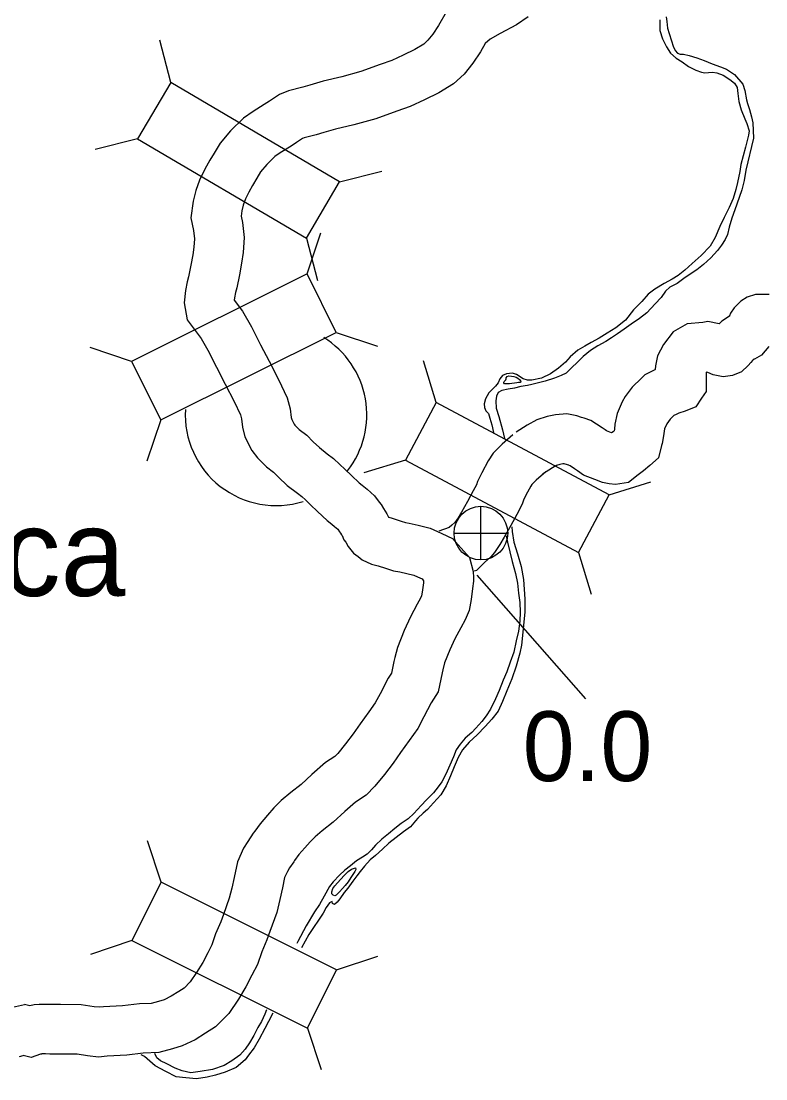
# Model space of a CAD drawing. Extents: x -939622 to -934245, y 1383184 to 1385301.
# Drawn here: x -935301.1 to -935287.57, y 1384100.27 to 1384119.49 of the extents above; entities that cross this region are included whole.
import ezdxf

# ---------------------------------------------------------------- set-up
doc = ezdxf.new("R2010")
doc.units = 0
for name, color, linetype in [('Level 10', 7, 'Continuous'), ('Level 20', 7, 'Continuous'), ('Level 24', 7, 'Continuous'), ('Level 25', 7, 'Continuous'), ('Level 26', 7, 'Continuous'), ('Level 9', 7, 'Continuous')]:
    doc.layers.add(name, color=color, linetype=linetype)

msp = doc.modelspace()

# ---------------------------------------------------------------- linework, layer by layer
at = {"layer": 'Level 10'}
for points in [[(-935293.376, 1384119.655), (-935293.516, 1384119.413), (-935293.618, 1384119.259), (-935293.709, 1384119.146), (-935293.783, 1384119.078), (-935293.946, 1384118.98), (-935294.157, 1384118.873), (-935294.365, 1384118.779), (-935294.577, 1384118.706), (-935294.928, 1384118.578), (-935295.273, 1384118.481), (-935295.611, 1384118.405), (-935295.855, 1384118.333), (-935295.983, 1384118.294), (-935296.239, 1384118.228), (-935296.405, 1384118.162), (-935296.589, 1384118.04), (-935296.683, 1384117.979), (-935296.886, 1384117.849), (-935297.06, 1384117.731), (-935297.293, 1384117.501), (-935297.486, 1384117.278), (-935297.594, 1384117.094), (-935297.67, 1384116.965), (-935297.764, 1384116.805), (-935297.858, 1384116.602), (-935297.923, 1384116.418), (-935297.976, 1384116.222), (-935298.014, 1384115.917), (-935297.969, 1384115.691), (-935297.951, 1384115.539), (-935297.96, 1384115.384), (-935297.981, 1384115.246), (-935298.017, 1384115.06), (-935298.061, 1384114.846), (-935298.084, 1384114.754), (-935298.114, 1384114.6), (-935298.14, 1384114.371), (-935298.082, 1384114.062), (-935297.831, 1384113.728), (-935297.707, 1384113.513), (-935297.552, 1384113.202), (-935297.394, 1384112.897), (-935297.23, 1384112.582), (-935297.116, 1384112.339), (-935297.098, 1384112.267), (-935297.075, 1384112.116), (-935297.032, 1384111.94), (-935296.905, 1384111.691), (-935296.804, 1384111.555), (-935296.64, 1384111.395), (-935296.513, 1384111.296), (-935296.422, 1384111.203), (-935296.264, 1384111.055), (-935296.079, 1384110.911), (-935296.002, 1384110.855), (-935295.933, 1384110.79), (-935295.842, 1384110.699), (-935295.712, 1384110.579), (-935295.541, 1384110.415), (-935295.457, 1384110.351), (-935295.403, 1384110.308), (-935295.348, 1384110.258), (-935295.315, 1384110.213), (-935295.295, 1384110.187), (-935295.276, 1384110.158), (-935295.267, 1384110.143), (-935295.233, 1384110.068), (-935295.201, 1384110.024), (-935295.159, 1384109.945), (-935295.062, 1384109.826), (-935294.973, 1384109.764), (-935294.902, 1384109.703), (-935294.732, 1384109.626), (-935294.611, 1384109.595), (-935294.479, 1384109.551), (-935294.332, 1384109.503), (-935294.217, 1384109.483), (-935294.091, 1384109.456), (-935293.967, 1384109.424), (-935293.9, 1384109.394), (-935293.815, 1384109.356)], [(-935291.884, 1384119.575), (-935292.096, 1384119.424), (-935292.398, 1384119.268), (-935292.574, 1384119.169), (-935292.666, 1384119.085), (-935292.751, 1384118.938), (-935292.891, 1384118.728), (-935293.049, 1384118.53), (-935293.241, 1384118.354), (-935293.511, 1384118.191), (-935293.769, 1384118.061), (-935294.031, 1384117.943), (-935294.275, 1384117.858), (-935294.652, 1384117.721), (-935295.052, 1384117.608), (-935295.385, 1384117.533), (-935295.598, 1384117.471), (-935295.74, 1384117.427), (-935295.959, 1384117.371), (-935295.985, 1384117.361), (-935296.096, 1384117.287), (-935296.196, 1384117.223), (-935296.39, 1384117.098), (-935296.487, 1384117.032), (-935296.635, 1384116.886), (-935296.751, 1384116.752), (-935296.819, 1384116.637), (-935296.894, 1384116.509), (-935296.965, 1384116.388), (-935297.024, 1384116.261), (-935297.063, 1384116.151), (-935297.091, 1384116.048), (-935297.103, 1384115.95), (-935297.079, 1384115.833), (-935297.047, 1384115.564), (-935297.065, 1384115.287), (-935297.094, 1384115.094), (-935297.134, 1384114.884), (-935297.183, 1384114.649), (-935297.204, 1384114.561), (-935297.224, 1384114.462), (-935297.228, 1384114.424), (-935297.079, 1384114.225), (-935296.913, 1384113.939), (-935296.75, 1384113.61), (-935296.595, 1384113.312), (-935296.423, 1384112.981), (-935296.265, 1384112.644), (-935296.214, 1384112.445), (-935296.191, 1384112.29), (-935296.182, 1384112.255), (-935296.137, 1384112.166), (-935296.126, 1384112.151), (-935296.047, 1384112.074), (-935295.911, 1384111.967), (-935295.794, 1384111.848), (-935295.679, 1384111.741), (-935295.536, 1384111.629), (-935295.423, 1384111.546), (-935295.307, 1384111.436), (-935295.22, 1384111.35), (-935295.094, 1384111.234), (-935294.956, 1384111.101), (-935294.903, 1384111.061), (-935294.814, 1384110.989), (-935294.678, 1384110.864), (-935294.593, 1384110.751), (-935294.559, 1384110.705), (-935294.514, 1384110.637), (-935294.455, 1384110.537), (-935294.424, 1384110.478), (-935294.42, 1384110.475), (-935294.357, 1384110.46), (-935294.196, 1384110.405), (-935294.116, 1384110.379), (-935294.046, 1384110.367), (-935293.884, 1384110.332), (-935293.668, 1384110.277), (-935293.532, 1384110.215), (-935293.458, 1384110.182), (-935293.259, 1384110.087)], [(-935287.506, 1384114.525), (-935287.579, 1384114.523), (-935287.627, 1384114.526), (-935287.754, 1384114.527), (-935287.909, 1384114.477), (-935288.023, 1384114.401), (-935288.144, 1384114.282), (-935288.209, 1384114.186), (-935288.226, 1384114.135), (-935288.228, 1384114.132), (-935288.366, 1384114.039), (-935288.417, 1384113.989), (-935288.62, 1384114.033), (-935288.713, 1384114.014), (-935288.997, 1384113.992), (-935289.25, 1384113.846), (-935289.426, 1384113.619), (-935289.534, 1384113.411), (-935289.572, 1384113.228), (-935289.576, 1384113.161), (-935289.586, 1384113.156), (-935289.769, 1384113.064), (-935289.884, 1384112.95), (-935289.944, 1384112.895), (-935289.996, 1384112.838), (-935290.126, 1384112.669), (-935290.178, 1384112.574), (-935290.27, 1384112.359), (-935290.311, 1384112.169), (-935290.318, 1384112.078), (-935290.324, 1384112.046), (-935290.342, 1384112.031), (-935290.37, 1384112.012), (-935290.463, 1384112.048), (-935290.489, 1384112.065), (-935290.54, 1384112.1), (-935290.643, 1384112.169), (-935290.749, 1384112.232), (-935290.869, 1384112.279), (-935290.917, 1384112.291), (-935291.002, 1384112.319), (-935291.183, 1384112.357), (-935291.392, 1384112.337), (-935291.54, 1384112.307), (-935291.731, 1384112.245), (-935291.903, 1384112.15), (-935292.107, 1384112.021)], [(-935287.511, 1384113.579), (-935287.644, 1384113.424), (-935287.773, 1384113.352), (-935287.78, 1384113.349), (-935287.795, 1384113.339), (-935287.81, 1384113.324), (-935287.842, 1384113.288), (-935287.886, 1384113.232), (-935288.01, 1384113.12), (-935288.172, 1384113.054), (-935288.345, 1384113.03), (-935288.523, 1384113.066), (-935288.622, 1384113.106), (-935288.65, 1384113.116), (-935288.651, 1384113.116), (-935288.654, 1384112.764), (-935288.736, 1384112.643), (-935288.842, 1384112.486), (-935289.036, 1384112.406), (-935289.146, 1384112.367), (-935289.198, 1384112.344), (-935289.237, 1384112.324), (-935289.261, 1384112.3), (-935289.304, 1384112.261), (-935289.306, 1384112.258), (-935289.369, 1384112.177), (-935289.409, 1384112.084), (-935289.418, 1384112.04), (-935289.425, 1384111.957), (-935289.452, 1384111.815), (-935289.462, 1384111.783), (-935289.519, 1384111.555), (-935289.675, 1384111.419), (-935289.79, 1384111.317), (-935289.89, 1384111.25), (-935290.064, 1384111.106), (-935290.299, 1384111.073), (-935290.414, 1384111.082), (-935290.538, 1384111.105), (-935290.675, 1384111.165), (-935290.879, 1384111.244), (-935290.991, 1384111.318), (-935291.047, 1384111.356), (-935291.123, 1384111.408), (-935291.142, 1384111.419), (-935291.147, 1384111.421), (-935291.171, 1384111.427), (-935291.235, 1384111.448), (-935291.259, 1384111.446), (-935291.31, 1384111.435), (-935291.371, 1384111.416), (-935291.445, 1384111.375), (-935291.627, 1384111.26)], [(-935292.166, 1384111.977), (-935292.361, 1384111.803), (-935292.52, 1384111.643), (-935292.614, 1384111.502), (-935292.728, 1384111.286), (-935292.806, 1384111.125), (-935292.825, 1384111.067), (-935292.885, 1384110.954), (-935292.989, 1384110.765), (-935293.1, 1384110.566), (-935293.16, 1384110.466), (-935293.217, 1384110.382), (-935293.271, 1384110.333), (-935293.32, 1384110.291), (-935293.324, 1384110.287), (-935293.51, 1384110.222)], [(-935291.568, 1384111.304), (-935291.741, 1384111.15), (-935291.818, 1384111.072), (-935291.84, 1384111.04), (-935291.926, 1384110.878), (-935291.97, 1384110.788), (-935291.994, 1384110.714), (-935292.092, 1384110.528), (-935292.201, 1384110.329), (-935292.321, 1384110.115), (-935292.401, 1384109.982), (-935292.5, 1384109.835), (-935292.565, 1384109.759), (-935292.678, 1384109.655), (-935292.707, 1384109.631), (-935292.824, 1384109.51), (-935292.866, 1384109.495)], [(-935293.259, 1384110.087), (-935292.955, 1384109.742), (-935292.886, 1384109.49), (-935292.88, 1384109.379), (-935292.88, 1384109.313), (-935292.896, 1384109.18), (-935292.921, 1384108.979), (-935292.957, 1384108.784), (-935293.032, 1384108.61), (-935293.111, 1384108.466), (-935293.218, 1384108.268), (-935293.309, 1384108.066), (-935293.404, 1384107.829), (-935293.437, 1384107.701), (-935293.45, 1384107.651), (-935293.524, 1384107.304), (-935293.648, 1384107.105), (-935293.781, 1384106.849), (-935293.894, 1384106.637), (-935294.046, 1384106.416), (-935294.204, 1384106.2), (-935294.338, 1384106.007), (-935294.496, 1384105.803), (-935294.67, 1384105.586), (-935294.83, 1384105.423), (-935295.027, 1384105.296), (-935295.219, 1384105.127), (-935295.431, 1384104.934), (-935295.63, 1384104.777), (-935295.759, 1384104.668), (-935295.849, 1384104.577), (-935295.947, 1384104.466), (-935296.052, 1384104.345), (-935296.13, 1384104.239), (-935296.147, 1384104.215), (-935296.221, 1384104.104), (-935296.26, 1384104.038), (-935296.312, 1384103.927), (-935296.351, 1384103.741), (-935296.397, 1384103.529), (-935296.456, 1384103.294), (-935296.578, 1384102.948), (-935296.634, 1384102.795), (-935296.725, 1384102.579), (-935296.807, 1384102.349), (-935296.906, 1384102.15), (-935297.015, 1384101.942), (-935297.152, 1384101.715), (-935297.328, 1384101.455), (-935297.568, 1384101.214), (-935297.75, 1384101.097), (-935297.94, 1384100.978), (-935298.172, 1384100.868), (-935298.347, 1384100.812), (-935298.595, 1384100.744), (-935298.882, 1384100.732), (-935299.178, 1384100.699), (-935299.535, 1384100.678), (-935299.691, 1384100.663), (-935299.896, 1384100.689), (-935300.082, 1384100.717)], [(-935293.815, 1384109.356), (-935293.786, 1384109.323), (-935293.79, 1384109.287), (-935293.81, 1384109.117), (-935293.824, 1384109.047), (-935293.841, 1384109.006), (-935293.901, 1384108.898), (-935294.026, 1384108.665), (-935294.137, 1384108.419), (-935294.261, 1384108.111), (-935294.309, 1384107.926), (-935294.327, 1384107.857), (-935294.372, 1384107.645), (-935294.43, 1384107.551), (-935294.577, 1384107.269), (-935294.664, 1384107.104), (-935294.78, 1384106.937), (-935294.937, 1384106.722), (-935295.064, 1384106.539), (-935295.203, 1384106.36), (-935295.343, 1384106.184), (-935295.401, 1384106.126), (-935295.571, 1384106.016), (-935295.82, 1384105.798), (-935296.013, 1384105.621), (-935296.199, 1384105.475), (-935296.372, 1384105.328), (-935296.506, 1384105.193), (-935296.625, 1384105.059), (-935296.757, 1384104.906), (-935296.854, 1384104.773), (-935296.885, 1384104.731), (-935296.982, 1384104.585), (-935297.057, 1384104.459), (-935297.171, 1384104.212), (-935297.231, 1384103.929), (-935297.273, 1384103.734), (-935297.319, 1384103.554), (-935297.424, 1384103.253), (-935297.472, 1384103.125), (-935297.565, 1384102.904), (-935297.636, 1384102.702), (-935297.707, 1384102.56), (-935297.799, 1384102.384), (-935297.911, 1384102.2), (-935298.026, 1384102.029), (-935298.137, 1384101.918), (-935298.232, 1384101.857), (-935298.373, 1384101.769), (-935298.503, 1384101.707), (-935298.604, 1384101.675), (-935298.735, 1384101.639), (-935298.95, 1384101.63), (-935299.255, 1384101.596), (-935299.605, 1384101.575), (-935299.677, 1384101.568), (-935299.772, 1384101.58), (-935300.011, 1384101.616)], [(-935301.258, 1384101.572), (-935301.04, 1384101.618)], [(-935300.011, 1384101.616), (-935300.383, 1384101.619), (-935300.431, 1384101.617), (-935300.486, 1384101.617), (-935300.553, 1384101.618), (-935300.633, 1384101.621), (-935300.71, 1384101.622), (-935300.773, 1384101.619), (-935300.863, 1384101.613), (-935300.942, 1384101.593), (-935301.04, 1384101.618)], [(-935301.127, 1384100.675), (-935301.06, 1384100.694)], [(-935300.082, 1384100.717), (-935300.363, 1384100.719), (-935300.41, 1384100.717), (-935300.493, 1384100.717), (-935300.577, 1384100.718), (-935300.658, 1384100.722), (-935300.689, 1384100.722), (-935300.722, 1384100.72), (-935300.722, 1384100.72), (-935300.728, 1384100.719), (-935300.748, 1384100.714), (-935300.916, 1384100.656), (-935301.06, 1384100.694)]]:
    msp.add_lwpolyline(points, dxfattribs=at)
at = {"layer": 'Level 20'}
for p, q in [((-935298.382, 1384118.38), (-935298.58, 1384119.147)), ((-935298.985, 1384117.356), (-935299.752, 1384117.158)), ((-935295.312, 1384116.57), (-935294.545, 1384116.768)), ((-935295.903, 1384114.898), (-935295.651, 1384115.649)), ((-935295.915, 1384115.547), (-935295.717, 1384114.78)), ((-935295.373, 1384113.834), (-935294.623, 1384113.583)), ((-935299.093, 1384113.31), (-935299.844, 1384113.562)), ((-935293.558, 1384112.562), (-935293.789, 1384113.319)), ((-935298.564, 1384112.246), (-935298.816, 1384111.495)), ((-935294.117, 1384111.513), (-935294.874, 1384111.282)), ((-935290.413, 1384110.886), (-935289.655, 1384111.117)), ((-935290.971, 1384109.837), (-935290.74, 1384109.08)), ((-935298.555, 1384103.844), (-935298.805, 1384104.595)), ((-935299.086, 1384102.781), (-935299.837, 1384102.531)), ((-935295.367, 1384102.25), (-935294.616, 1384102.5)), ((-935295.898, 1384101.187), (-935295.648, 1384100.436))]:
    msp.add_line(p, q, dxfattribs=at)
for points in [[(-935298.985, 1384117.356), (-935295.915, 1384115.547), (-935295.312, 1384116.57), (-935298.382, 1384118.38)], [(-935298.564, 1384112.246), (-935295.373, 1384113.834), (-935295.903, 1384114.898), (-935299.093, 1384113.31)], [(-935290.413, 1384110.886), (-935293.558, 1384112.562), (-935294.117, 1384111.513), (-935290.971, 1384109.837)], [(-935299.086, 1384102.781), (-935295.898, 1384101.187), (-935295.367, 1384102.25), (-935298.555, 1384103.844)]]:
    msp.add_lwpolyline(points, close=True, dxfattribs=at)
at = {"layer": 'Level 24'}
for start, end in [(321.9102, 58.351), (176.713, 287.4328)]:
    msp.add_arc((-935296.468, 1384112.339), 1.65, start, end, dxfattribs=at)
at = {"layer": 'Level 25'}
msp.add_line((-935292.818, 1384109.421), (-935290.846, 1384107.176), dxfattribs=at)
at = {"layer": 'Level 26'}
for p, q in [((-935292.745, 1384109.701), (-935292.745, 1384110.676)), ((-935293.232, 1384110.188), (-935292.257, 1384110.188))]:
    msp.add_line(p, q, dxfattribs=at)
msp.add_circle((-935292.745, 1384110.188), 0.487, dxfattribs=at)
at = {"layer": 'Level 9'}
for points in [[(-935289.496, 1384119.515), (-935289.494, 1384119.323), (-935289.445, 1384119.173), (-935289.375, 1384119.029), (-935289.299, 1384118.913), (-935289.199, 1384118.82), (-935289.088, 1384118.752), (-935288.976, 1384118.672), (-935288.838, 1384118.601), (-935288.738, 1384118.566), (-935288.675, 1384118.554), (-935288.609, 1384118.558), (-935288.537, 1384118.564), (-935288.459, 1384118.556), (-935288.345, 1384118.512), (-935288.222, 1384118.432), (-935288.137, 1384118.369), (-935288.091, 1384118.286), (-935288.079, 1384118.18), (-935288.056, 1384118.036), (-935288.019, 1384117.88), (-935287.952, 1384117.716), (-935287.912, 1384117.635), (-935287.869, 1384117.497), (-935287.881, 1384117.422), (-935287.939, 1384117.205), (-935288.02, 1384116.886), (-935288.04, 1384116.762), (-935288.083, 1384116.558), (-935288.112, 1384116.431), (-935288.162, 1384116.269), (-935288.236, 1384116.109), (-935288.327, 1384115.925), (-935288.401, 1384115.762), (-935288.489, 1384115.56), (-935288.581, 1384115.406), (-935288.744, 1384115.233), (-935288.905, 1384115.091), (-935289.039, 1384114.969), (-935289.158, 1384114.869), (-935289.268, 1384114.802), (-935289.414, 1384114.726), (-935289.585, 1384114.625), (-935289.704, 1384114.531), (-935289.823, 1384114.395), (-935289.971, 1384114.246), (-935290.12, 1384114.059), (-935290.295, 1384113.919), (-935290.45, 1384113.825), (-935290.594, 1384113.73), (-935290.74, 1384113.654), (-935290.859, 1384113.587), (-935290.985, 1384113.514), (-935291.121, 1384113.39), (-935291.211, 1384113.296), (-935291.333, 1384113.184), (-935291.479, 1384113.083), (-935291.646, 1384113.004), (-935291.817, 1384112.969), (-935291.901, 1384112.966), (-935291.979, 1384112.995), (-935292.099, 1384113.072), (-935292.171, 1384113.096), (-935292.282, 1384113.086)], [(-935289.379, 1384119.57), (-935289.369, 1384119.486), (-935289.354, 1384119.369), (-935289.323, 1384119.267), (-935289.283, 1384119.135), (-935289.252, 1384119.039), (-935289.215, 1384118.962), (-935289.17, 1384118.911), (-935289.122, 1384118.893), (-935289.062, 1384118.894), (-935288.96, 1384118.867), (-935288.821, 1384118.827), (-935288.689, 1384118.777), (-935288.545, 1384118.718), (-935288.394, 1384118.662), (-935288.283, 1384118.618), (-935288.138, 1384118.526), (-935287.984, 1384118.35), (-935287.95, 1384118.233), (-935287.919, 1384118.062), (-935287.9, 1384117.996), (-935287.863, 1384117.885), (-935287.829, 1384117.753), (-935287.807, 1384117.648), (-935287.79, 1384117.365), (-935287.929, 1384116.787), (-935287.961, 1384116.598), (-935288.004, 1384116.426), (-935288.051, 1384116.288), (-935288.133, 1384116.067), (-935288.186, 1384115.914), (-935288.236, 1384115.748), (-935288.267, 1384115.616), (-935288.309, 1384115.522), (-935288.371, 1384115.419), (-935288.448, 1384115.326), (-935288.567, 1384115.189), (-935288.698, 1384115.068), (-935288.823, 1384114.971), (-935288.942, 1384114.892)], [(-935288.942, 1384114.892), (-935289.055, 1384114.813), (-935289.181, 1384114.728), (-935289.312, 1384114.657), (-935289.392, 1384114.588), (-935289.469, 1384114.473), (-935289.579, 1384114.355), (-935289.731, 1384114.191), (-935289.862, 1384114.091), (-935290.017, 1384113.985), (-935290.142, 1384113.893), (-935290.264, 1384113.811), (-935290.372, 1384113.738), (-935290.473, 1384113.671), (-935290.619, 1384113.595), (-935290.751, 1384113.51), (-935290.888, 1384113.401), (-935291.001, 1384113.282), (-935291.087, 1384113.204), (-935291.197, 1384113.097), (-935291.284, 1384113.055), (-935291.406, 1384113.006), (-935291.577, 1384112.947), (-935291.696, 1384112.919), (-935291.819, 1384112.888), (-935291.897, 1384112.869), (-935292.02, 1384112.85), (-935292.133, 1384112.825), (-935292.25, 1384112.803), (-935292.364, 1384112.781), (-935292.432, 1384112.745), (-935292.462, 1384112.678), (-935292.476, 1384112.594), (-935292.469, 1384112.459), (-935292.417, 1384112.309), (-935292.352, 1384112.066), (-935292.318, 1384111.908)], [(-935292.282, 1384113.086), (-935292.351, 1384113.055), (-935292.404, 1384112.994), (-935292.431, 1384112.919), (-935292.481, 1384112.859), (-935292.535, 1384112.807), (-935292.603, 1384112.74), (-935292.659, 1384112.629), (-935292.683, 1384112.538), (-935292.679, 1384112.469), (-935292.654, 1384112.409), (-935292.606, 1384112.359), (-935292.581, 1384112.278), (-935292.544, 1384112.155), (-935292.518, 1384112.015)], [(-935292.227, 1384112.903), (-935292.278, 1384112.902), (-935292.314, 1384112.902), (-935292.329, 1384112.92), (-935292.326, 1384112.932), (-935292.32, 1384112.944), (-935292.293, 1384112.971), (-935292.288, 1384112.995), (-935292.285, 1384113.013), (-935292.267, 1384113.032), (-935292.237, 1384113.044), (-935292.192, 1384113.041), (-935292.147, 1384113.033), (-935292.105, 1384113.021), (-935292.075, 1384113.006), (-935292.042, 1384112.982), (-935292.026, 1384112.958), (-935292.02, 1384112.947), (-935292.023, 1384112.928), (-935292.065, 1384112.925), (-935292.092, 1384112.922)], [(-935292.092, 1384112.922), (-935292.227, 1384112.903)], [(-935292.182, 1384110.299), (-935292.178, 1384110.217), (-935292.149, 1384110.022), (-935292.082, 1384109.809), (-935292.014, 1384109.581), (-935291.973, 1384109.344), (-935291.946, 1384108.989), (-935291.95, 1384108.749), (-935292.005, 1384108.151), (-935292.04, 1384108.003), (-935292.107, 1384107.768), (-935292.183, 1384107.542), (-935292.274, 1384107.322), (-935292.35, 1384107.129), (-935292.43, 1384106.951), (-935292.546, 1384106.806), (-935292.668, 1384106.67), (-935292.813, 1384106.521), (-935292.956, 1384106.388), (-935293.078, 1384106.249), (-935293.161, 1384106.107), (-935293.231, 1384105.941), (-935293.296, 1384105.775), (-935293.378, 1384105.597), (-935293.473, 1384105.428), (-935293.607, 1384105.283), (-935293.716, 1384105.162), (-935293.797, 1384105.095), (-935293.892, 1384105.007), (-935293.934, 1384104.955), (-935294.026, 1384104.85), (-935294.154, 1384104.755), (-935294.288, 1384104.658), (-935294.416, 1384104.549), (-935294.535, 1384104.44), (-935294.663, 1384104.327), (-935294.758, 1384104.249), (-935294.859, 1384104.136), (-935294.94, 1384104.04), (-935295.002, 1384103.958), (-935295.073, 1384103.864), (-935295.165, 1384103.734), (-935295.227, 1384103.653), (-935295.307, 1384103.538), (-935295.358, 1384103.477), (-935295.408, 1384103.438), (-935295.441, 1384103.453), (-935295.451, 1384103.489), (-935295.499, 1384103.467), (-935295.558, 1384103.38), (-935295.614, 1384103.277), (-935295.875, 1384102.893), (-935296.007, 1384102.649)], [(-935292.285, 1384110.136), (-935292.263, 1384110.024), (-935292.179, 1384109.67), (-935292.115, 1384109.451), (-935292.083, 1384109.277), (-935292.064, 1384109.097), (-935292.038, 1384108.926), (-935292.031, 1384108.748), (-935292.039, 1384108.586), (-935292.061, 1384108.403), (-935292.102, 1384108.231), (-935292.145, 1384108.026), (-935292.212, 1384107.839), (-935292.277, 1384107.665), (-935292.339, 1384107.514), (-935292.412, 1384107.324), (-935292.48, 1384107.173), (-935292.571, 1384106.986), (-935292.648, 1384106.868), (-935292.728, 1384106.762), (-935292.835, 1384106.644), (-935292.912, 1384106.562), (-935293.029, 1384106.459), (-935293.121, 1384106.35), (-935293.192, 1384106.248), (-935293.245, 1384106.121), (-935293.312, 1384105.967), (-935293.38, 1384105.807), (-935293.454, 1384105.669), (-935293.522, 1384105.575), (-935293.608, 1384105.469), (-935293.733, 1384105.339), (-935293.828, 1384105.236), (-935293.962, 1384105.093), (-935294.069, 1384104.993), (-935294.194, 1384104.911), (-935294.307, 1384104.817), (-935294.426, 1384104.723), (-935294.546, 1384104.626), (-935294.662, 1384104.514), (-935294.736, 1384104.432), (-935294.81, 1384104.35), (-935294.897, 1384104.298), (-935295.007, 1384104.228), (-935295.117, 1384104.143), (-935295.216, 1384104.064), (-935295.314, 1384103.971), (-935295.43, 1384103.852), (-935295.495, 1384103.762), (-935295.592, 1384103.59), (-935295.681, 1384103.436), (-935295.767, 1384103.306), (-935295.918, 1384103.049), (-935296.074, 1384102.765), (-935296.092, 1384102.728)], [(-935295.224, 1384103.971), (-935295.155, 1384104.038), (-935295.096, 1384104.077), (-935295.06, 1384104.093), (-935295.024, 1384104.102), (-935295.018, 1384104.075), (-935295.035, 1384104.036), (-935295.074, 1384103.984), (-935295.107, 1384103.93), (-935295.16, 1384103.849), (-935295.21, 1384103.782), (-935295.258, 1384103.731), (-935295.314, 1384103.667), (-935295.338, 1384103.643), (-935295.374, 1384103.606), (-935295.401, 1384103.594), (-935295.431, 1384103.606), (-935295.455, 1384103.63), (-935295.455, 1384103.666), (-935295.435, 1384103.729), (-935295.402, 1384103.777)], [(-935295.402, 1384103.777), (-935295.298, 1384103.893), (-935295.224, 1384103.971)], [(-935296.643, 1384101.525), (-935296.669, 1384101.441), (-935296.731, 1384101.308), (-935296.799, 1384101.203), (-935296.873, 1384101.058), (-935296.95, 1384100.922), (-935297.027, 1384100.81), (-935297.128, 1384100.698), (-935297.271, 1384100.598), (-935297.408, 1384100.513), (-935297.62, 1384100.436), (-935297.845, 1384100.401), (-935298.016, 1384100.375), (-935298.172, 1384100.413), (-935298.298, 1384100.463), (-935298.452, 1384100.54), (-935298.566, 1384100.593), (-935298.636, 1384100.653)], [(-935296.528, 1384101.459), (-935296.602, 1384101.31)], [(-935296.602, 1384101.31), (-935296.67, 1384101.186), (-935296.776, 1384100.99), (-935296.865, 1384100.833), (-935296.966, 1384100.7), (-935297.028, 1384100.615), (-935297.192, 1384100.475), (-935297.392, 1384100.39), (-935297.566, 1384100.337), (-935297.721, 1384100.297), (-935297.913, 1384100.268), (-935298.108, 1384100.284), (-935298.282, 1384100.307), (-935298.472, 1384100.399), (-935298.667, 1384100.505), (-935298.861, 1384100.675), (-935298.916, 1384100.707)], [(-935298.636, 1384100.653), (-935298.671, 1384100.729)]]:
    msp.add_lwpolyline(points, dxfattribs=at)

# ---------------------------------------------------------------- texts
at = {"layer": 'Level 24'}
msp.add_text('Ponca', height=1.584, dxfattribs=at).set_placement((-935305.211, 1384109.046))
at = {"layer": 'Level 25'}
msp.add_text('0.0', height=1.2672, dxfattribs=at).set_placement((-935291.986, 1384105.681))

doc.saveas('drawing.dxf')
